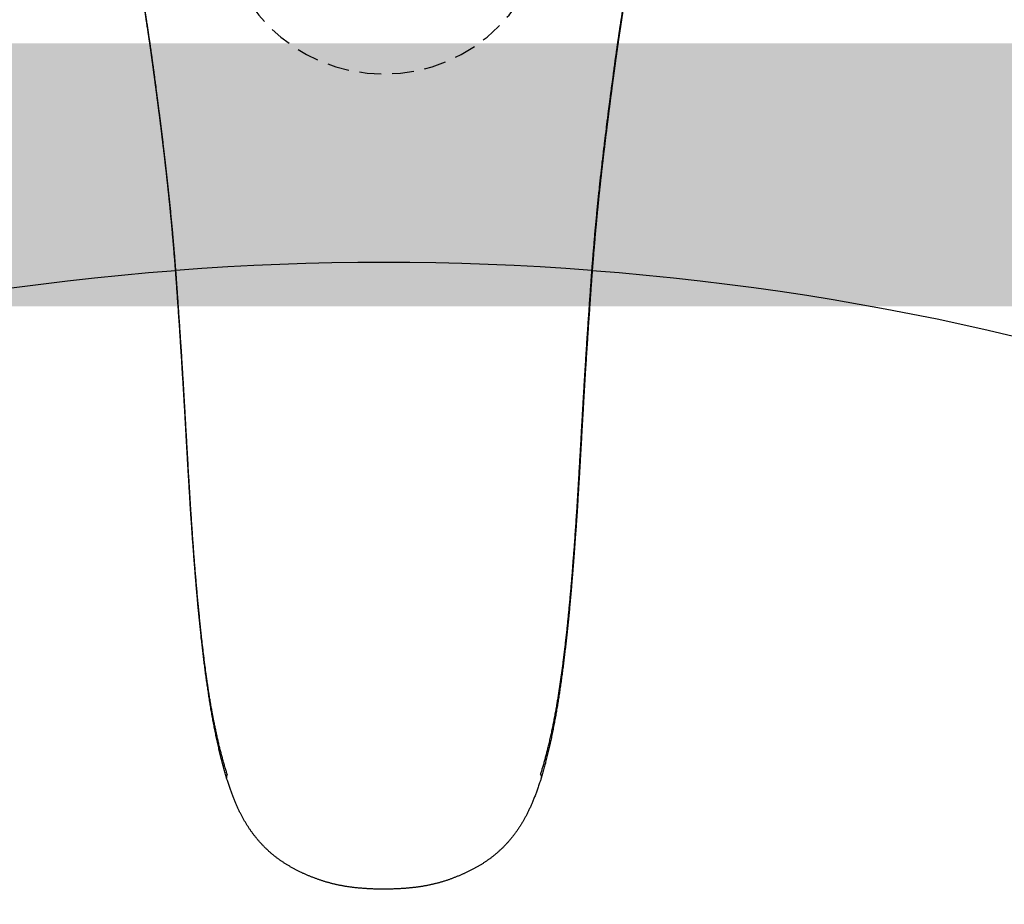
# Model space of a CAD drawing. Header units: millimetres. Extents: x 7483 to 13091, y 8111 to 13871.
# Tile 645 of 656: x 11678 to 11689, y 9677 to 9687. Entities that reach past the tile are written whole.
import ezdxf

# ---------------------------------------------------------------- set-up
doc = ezdxf.new("R2010")
doc.units = ezdxf.units.MM
for name, pattern in [('DASHED', [19.05, 12.7, -6.35]), ('DGN_STYLE_2', [30.2, 18.12, -12.08]), ('HIDDEN', [0.375, 0.25, -0.125])]:
    doc.linetypes.add(name, pattern=pattern)
doc.layers.add('LUSTRO BEZ', color=7, linetype='Continuous', lineweight=5, true_color=0x32a3ff)
doc.layers.add('Wyposazenie Wew - Urzadzenia Sanitarne', color=6, linetype='Continuous')

# ---------------------------------------------------------------- blocks, each defined once
blk = doc.blocks.new('ORAS_ELECTRA')
for p, q in [((-2.368, -4.189), (-2.367, -4.175)), ((2.368, -4.189), (2.367, -4.175)), ((-1.795, -9.882), (-1.795, -9.882)), ((-1.795, -9.882), (-1.795, -9.883)), ((1.795, -9.882), (1.795, -9.883))]:
    blk.add_line(p, q)
at = {"color": 9, "linetype": 'HIDDEN', "true_color": 0xb8b8b8}
blk.add_circle((0, 0), 1.85, dxfattribs=at)
for points, knots in [([(-2.733, -1.026), (-2.733, -1.026), (-2.733, -1.03), (-2.733, -1.037), (-2.732, -1.047), (-2.732, -1.058), (-2.731, -1.069), (-2.73, -1.08), (-2.729, -1.09), (-2.728, -1.099), (-2.727, -1.108), (-2.726, -1.117), (-2.725, -1.127), (-2.724, -1.135), (-2.723, -1.144), (-2.722, -1.153), (-2.721, -1.162), (-2.72, -1.17), (-2.718, -1.179), (-2.717, -1.187), (-2.716, -1.196), (-2.715, -1.204), (-2.714, -1.212), (-2.712, -1.221), (-2.711, -1.229), (-2.71, -1.237), (-2.709, -1.246), (-2.707, -1.254), (-2.706, -1.263), (-2.705, -1.271), (-2.704, -1.28), (-2.702, -1.288), (-2.701, -1.297), (-2.7, -1.306), (-2.698, -1.315), (-2.697, -1.324), (-2.695, -1.333), (-2.694, -1.342), (-2.693, -1.351), (-2.691, -1.36), (-2.69, -1.37), (-2.688, -1.379), (-2.687, -1.388), (-2.686, -1.398), (-2.684, -1.408), (-2.683, -1.417), (-2.681, -1.427), (-2.68, -1.437), (-2.678, -1.447), (-2.677, -1.457), (-2.675, -1.467), (-2.674, -1.477), (-2.672, -1.488), (-2.671, -1.498), (-2.669, -1.509), (-2.668, -1.519), (-2.666, -1.53), (-2.665, -1.541), (-2.663, -1.551), (-2.662, -1.562), (-2.66, -1.573), (-2.659, -1.584), (-2.657, -1.595), (-2.655, -1.606), (-2.654, -1.618), (-2.652, -1.629), (-2.651, -1.641), (-2.649, -1.652), (-2.647, -1.664), (-2.646, -1.676), (-2.644, -1.688), (-2.643, -1.7), (-2.641, -1.712), (-2.639, -1.724), (-2.638, -1.736), (-2.636, -1.748), (-2.634, -1.761), (-2.632, -1.773), (-2.631, -1.786), (-2.629, -1.799), (-2.627, -1.811), (-2.626, -1.824), (-2.624, -1.837), (-2.622, -1.85), (-2.62, -1.863), (-2.619, -1.877), (-2.617, -1.89), (-2.615, -1.903), (-2.613, -1.917), (-2.611, -1.93), (-2.61, -1.944), (-2.608, -1.957), (-2.606, -1.971), (-2.604, -1.985), (-2.602, -1.999), (-2.601, -2.013), (-2.599, -2.027), (-2.597, -2.041), (-2.595, -2.055), (-2.593, -2.07), (-2.591, -2.084), (-2.589, -2.099), (-2.587, -2.113), (-2.585, -2.128), (-2.583, -2.143), (-2.582, -2.158), (-2.58, -2.172), (-2.578, -2.187), (-2.576, -2.203), (-2.574, -2.218), (-2.572, -2.233), (-2.57, -2.248), (-2.568, -2.263), (-2.566, -2.279), (-2.564, -2.294), (-2.562, -2.31), (-2.56, -2.326), (-2.558, -2.341), (-2.556, -2.357), (-2.554, -2.373), (-2.552, -2.389), (-2.55, -2.405), (-2.548, -2.421), (-2.546, -2.438), (-2.544, -2.454), (-2.542, -2.471), (-2.54, -2.487), (-2.538, -2.504), (-2.535, -2.52), (-2.533, -2.537), (-2.531, -2.554), (-2.529, -2.57), (-2.527, -2.587), (-2.525, -2.604), (-2.523, -2.621), (-2.521, -2.639), (-2.519, -2.656), (-2.517, -2.673), (-2.515, -2.69), (-2.513, -2.708), (-2.511, -2.725), (-2.508, -2.743), (-2.506, -2.761), (-2.504, -2.778), (-2.502, -2.796), (-2.5, -2.814), (-2.498, -2.832), (-2.496, -2.85), (-2.494, -2.868), (-2.492, -2.887), (-2.49, -2.905), (-2.488, -2.923), (-2.485, -2.942), (-2.483, -2.96), (-2.481, -2.979), (-2.479, -2.998), (-2.477, -3.016), (-2.475, -3.035), (-2.473, -3.054), (-2.471, -3.073), (-2.469, -3.092), (-2.467, -3.112), (-2.465, -3.131), (-2.463, -3.15), (-2.46, -3.17), (-2.458, -3.189), (-2.456, -3.209), (-2.454, -3.228), (-2.452, -3.248), (-2.45, -3.268), (-2.448, -3.288), (-2.446, -3.308), (-2.444, -3.328), (-2.442, -3.348), (-2.44, -3.369), (-2.438, -3.389), (-2.436, -3.409), (-2.434, -3.43), (-2.432, -3.451), (-2.43, -3.471), (-2.428, -3.492), (-2.426, -3.513), (-2.424, -3.534), (-2.422, -3.555), (-2.42, -3.576), (-2.418, -3.597), (-2.416, -3.619), (-2.414, -3.64), (-2.412, -3.662), (-2.41, -3.684), (-2.408, -3.705), (-2.406, -3.727), (-2.405, -3.749), (-2.403, -3.771), (-2.401, -3.793), (-2.399, -3.815), (-2.397, -3.838), (-2.395, -3.86), (-2.393, -3.883), (-2.391, -3.905), (-2.39, -3.928), (-2.388, -3.951), (-2.386, -3.973), (-2.384, -3.996), (-2.382, -4.02), (-2.38, -4.043), (-2.379, -4.066), (-2.377, -4.089), (-2.375, -4.111), (-2.374, -4.133), (-2.372, -4.152), (-2.371, -4.171), (-2.37, -4.183), (-2.369, -4.189), (-2.369, -4.189)], [0, 0, 0, 0, 0.000897, 0.014392, 0.028259, 0.042658, 0.057335, 0.071796, 0.084135, 0.095797, 0.106851, 0.118564, 0.128903, 0.139852, 0.150279, 0.16025, 0.169835, 0.179089, 0.188056, 0.196771, 0.205262, 0.213555, 0.22166, 0.22964, 0.237452, 0.24511, 0.252628, 0.260016, 0.267284, 0.274441, 0.281494, 0.28845, 0.295315, 0.302095, 0.308794, 0.315416, 0.32203, 0.328524, 0.334936, 0.341269, 0.347528, 0.353717, 0.35984, 0.365899, 0.371898, 0.377839, 0.383725, 0.389558, 0.39534, 0.401075, 0.406762, 0.412405, 0.418004, 0.423618, 0.429062, 0.434454, 0.439796, 0.445092, 0.450342, 0.455549, 0.460714, 0.465839, 0.470925, 0.475973, 0.480986, 0.485964, 0.490908, 0.49582, 0.500701, 0.505551, 0.510372, 0.515165, 0.519931, 0.524654, 0.529349, 0.534008, 0.538633, 0.543224, 0.547784, 0.552312, 0.556812, 0.561283, 0.565726, 0.570144, 0.574534, 0.578879, 0.58319, 0.587475, 0.591733, 0.595965, 0.60017, 0.60435, 0.608503, 0.612631, 0.616733, 0.620811, 0.624863, 0.628816, 0.632873, 0.6369, 0.640897, 0.644865, 0.648806, 0.652719, 0.656607, 0.660469, 0.664307, 0.668122, 0.671913, 0.675683, 0.679431, 0.683158, 0.686865, 0.690552, 0.694221, 0.697871, 0.701504, 0.70512, 0.708719, 0.712302, 0.715869, 0.719422, 0.72296, 0.726484, 0.730023, 0.733512, 0.736982, 0.740435, 0.743872, 0.747294, 0.7507, 0.754091, 0.75746, 0.760819, 0.764168, 0.767504, 0.770826, 0.774132, 0.777422, 0.780694, 0.783961, 0.787221, 0.790468, 0.793703, 0.796926, 0.800138, 0.803338, 0.806527, 0.809706, 0.812875, 0.816033, 0.819181, 0.82232, 0.82545, 0.828571, 0.831684, 0.83479, 0.837892, 0.840985, 0.84407, 0.847147, 0.850216, 0.853277, 0.856332, 0.859379, 0.862419, 0.865453, 0.868481, 0.871504, 0.87452, 0.877531, 0.880538, 0.883539, 0.886536, 0.889529, 0.892518, 0.895503, 0.898484, 0.901463, 0.904439, 0.907412, 0.910382, 0.913351, 0.916318, 0.919283, 0.922247, 0.92521, 0.928172, 0.931133, 0.934095, 0.937043, 0.939995, 0.942952, 0.945913, 0.948876, 0.95184, 0.954801, 0.957758, 0.960716, 0.963662, 0.966616, 0.969577, 0.972545, 0.975521, 0.978504, 0.981496, 0.984497, 0.98746, 0.990212, 0.992827, 0.995596, 0.997715, 0.99984, 1, 1, 1, 1]), ([(-2.367, -4.175), (-2.368, -4.162), (-2.37, -4.135), (-2.373, -4.094), (-2.376, -4.055), (-2.379, -4.015), (-2.383, -3.976), (-2.386, -3.936), (-2.389, -3.897), (-2.392, -3.859), (-2.395, -3.82), (-2.399, -3.782), (-2.402, -3.744), (-2.405, -3.707), (-2.408, -3.669), (-2.412, -3.632), (-2.415, -3.595), (-2.419, -3.558), (-2.422, -3.521), (-2.426, -3.483), (-2.429, -3.447), (-2.433, -3.409), (-2.437, -3.372), (-2.44, -3.334), (-2.444, -3.296), (-2.448, -3.259), (-2.452, -3.222), (-2.456, -3.185), (-2.46, -3.149), (-2.463, -3.113), (-2.467, -3.078), (-2.471, -3.042), (-2.475, -3.007), (-2.479, -2.973), (-2.483, -2.938), (-2.487, -2.905), (-2.49, -2.871), (-2.494, -2.838), (-2.498, -2.806), (-2.502, -2.774), (-2.505, -2.742), (-2.509, -2.711), (-2.513, -2.68), (-2.517, -2.649), (-2.52, -2.619), (-2.524, -2.589), (-2.528, -2.558), (-2.532, -2.527), (-2.536, -2.494), (-2.54, -2.462), (-2.543, -2.431), (-2.547, -2.4), (-2.551, -2.37), (-2.555, -2.34), (-2.559, -2.311), (-2.562, -2.282), (-2.566, -2.254), (-2.57, -2.226), (-2.573, -2.198), (-2.577, -2.171), (-2.58, -2.144), (-2.584, -2.117), (-2.587, -2.091), (-2.59, -2.066), (-2.594, -2.041), (-2.597, -2.016), (-2.6, -1.992), (-2.603, -1.968), (-2.607, -1.943), (-2.61, -1.917), (-2.614, -1.889), (-2.618, -1.862), (-2.621, -1.837), (-2.624, -1.813), (-2.627, -1.79), (-2.63, -1.769), (-2.633, -1.747), (-2.636, -1.726), (-2.639, -1.704), (-2.642, -1.681), (-2.645, -1.657), (-2.649, -1.633), (-2.652, -1.611), (-2.655, -1.588), (-2.658, -1.567), (-2.661, -1.546), (-2.664, -1.525), (-2.667, -1.506), (-2.669, -1.487), (-2.672, -1.47), (-2.674, -1.454), (-2.676, -1.439), (-2.679, -1.424), (-2.681, -1.409), (-2.683, -1.395), (-2.685, -1.381), (-2.687, -1.368), (-2.689, -1.352), (-2.692, -1.335), (-2.695, -1.317), (-2.697, -1.299), (-2.7, -1.283), (-2.703, -1.266), (-2.705, -1.251), (-2.707, -1.236), (-2.709, -1.221), (-2.712, -1.208), (-2.714, -1.194), (-2.716, -1.182), (-2.717, -1.17), (-2.719, -1.158), (-2.721, -1.147), (-2.722, -1.136), (-2.724, -1.125), (-2.725, -1.115), (-2.726, -1.105), (-2.727, -1.096), (-2.728, -1.087), (-2.729, -1.079), (-2.73, -1.07), (-2.731, -1.062), (-2.732, -1.054), (-2.732, -1.045), (-2.733, -1.036), (-2.733, -1.029), (-2.733, -1.026)], [0, 0, 0, 0, 0.005042, 0.010085, 0.015128, 0.020171, 0.025213, 0.030256, 0.035299, 0.040342, 0.045385, 0.050427, 0.055469, 0.060512, 0.065555, 0.070598, 0.075641, 0.080861, 0.086082, 0.091303, 0.096524, 0.101745, 0.107324, 0.112903, 0.118483, 0.124063, 0.129642, 0.135243, 0.140845, 0.146447, 0.152049, 0.15765, 0.163343, 0.169037, 0.174731, 0.180424, 0.186117, 0.19181, 0.197503, 0.203197, 0.20889, 0.214583, 0.220354, 0.226126, 0.231897, 0.237669, 0.24344, 0.250034, 0.256627, 0.263221, 0.269814, 0.276407, 0.283, 0.289593, 0.296186, 0.302832, 0.309478, 0.316124, 0.322769, 0.32959, 0.336411, 0.343232, 0.350054, 0.356874, 0.363694, 0.370515, 0.377336, 0.384156, 0.390977, 0.399572, 0.408167, 0.416763, 0.425358, 0.432951, 0.440545, 0.448138, 0.455736, 0.463333, 0.470931, 0.480459, 0.489988, 0.499517, 0.509046, 0.518575, 0.528119, 0.537663, 0.547208, 0.556752, 0.566296, 0.57459, 0.582884, 0.591178, 0.599474, 0.60777, 0.616066, 0.624348, 0.63263, 0.640912, 0.653338, 0.665764, 0.678196, 0.690629, 0.703064, 0.715499, 0.727922, 0.740344, 0.752769, 0.765193, 0.777621, 0.79005, 0.802479, 0.814908, 0.827734, 0.84056, 0.853387, 0.866213, 0.879042, 0.891871, 0.904701, 0.917531, 0.931434, 0.945337, 0.95924, 0.980096, 1, 1, 1, 1]), ([(2.367, -4.175), (2.368, -4.161), (2.37, -4.134), (2.373, -4.093), (2.377, -4.052), (2.38, -4.011), (2.383, -3.971), (2.386, -3.931), (2.389, -3.891), (2.393, -3.851), (2.396, -3.811), (2.399, -3.772), (2.403, -3.733), (2.406, -3.694), (2.41, -3.655), (2.413, -3.617), (2.417, -3.579), (2.42, -3.541), (2.424, -3.504), (2.427, -3.467), (2.431, -3.43), (2.434, -3.393), (2.438, -3.357), (2.442, -3.322), (2.445, -3.286), (2.449, -3.251), (2.452, -3.216), (2.456, -3.181), (2.46, -3.146), (2.464, -3.111), (2.467, -3.077), (2.471, -3.042), (2.475, -3.007), (2.479, -2.973), (2.483, -2.938), (2.487, -2.905), (2.49, -2.871), (2.494, -2.838), (2.498, -2.806), (2.502, -2.774), (2.505, -2.742), (2.509, -2.711), (2.513, -2.68), (2.517, -2.649), (2.52, -2.619), (2.524, -2.589), (2.528, -2.559), (2.531, -2.528), (2.535, -2.497), (2.539, -2.466), (2.543, -2.436), (2.547, -2.406), (2.55, -2.377), (2.554, -2.349), (2.558, -2.32), (2.561, -2.293), (2.565, -2.264), (2.569, -2.234), (2.573, -2.204), (2.576, -2.174), (2.58, -2.144), (2.584, -2.116), (2.588, -2.088), (2.591, -2.06), (2.595, -2.033), (2.598, -2.007), (2.602, -1.981), (2.605, -1.956), (2.608, -1.931), (2.612, -1.906), (2.615, -1.882), (2.618, -1.859), (2.621, -1.835), (2.624, -1.813), (2.627, -1.79), (2.63, -1.769), (2.633, -1.747), (2.636, -1.726), (2.639, -1.704), (2.642, -1.681), (2.645, -1.657), (2.649, -1.633), (2.652, -1.611), (2.655, -1.588), (2.658, -1.567), (2.661, -1.546), (2.664, -1.525), (2.667, -1.506), (2.669, -1.487), (2.672, -1.47), (2.674, -1.454), (2.676, -1.439), (2.679, -1.424), (2.681, -1.409), (2.683, -1.395), (2.685, -1.381), (2.687, -1.368), (2.689, -1.352), (2.692, -1.335), (2.695, -1.317), (2.697, -1.299), (2.7, -1.283), (2.703, -1.266), (2.705, -1.251), (2.707, -1.236), (2.709, -1.221), (2.712, -1.208), (2.714, -1.194), (2.716, -1.182), (2.717, -1.17), (2.719, -1.158), (2.721, -1.147), (2.722, -1.136), (2.724, -1.125), (2.725, -1.115), (2.726, -1.105), (2.727, -1.096), (2.728, -1.087), (2.729, -1.079), (2.73, -1.07), (2.731, -1.062), (2.732, -1.054), (2.732, -1.045), (2.733, -1.036), (2.733, -1.029), (2.733, -1.026)], [0, 0, 0, 0, 0.005164, 0.010329, 0.015494, 0.020658, 0.025822, 0.031005, 0.036188, 0.041372, 0.046555, 0.051738, 0.056984, 0.06223, 0.067476, 0.072723, 0.077968, 0.083214, 0.08846, 0.093707, 0.098953, 0.104199, 0.109444, 0.11469, 0.119937, 0.125183, 0.130428, 0.135872, 0.141317, 0.146762, 0.152206, 0.15765, 0.163343, 0.169037, 0.174731, 0.180424, 0.186117, 0.19181, 0.197503, 0.203197, 0.20889, 0.214583, 0.220354, 0.226126, 0.231897, 0.237669, 0.24344, 0.24976, 0.25608, 0.2624, 0.26872, 0.275039, 0.281377, 0.287715, 0.294054, 0.300392, 0.30673, 0.314114, 0.321498, 0.328883, 0.336267, 0.343651, 0.351036, 0.35842, 0.365804, 0.373187, 0.380571, 0.387955, 0.395339, 0.402843, 0.410348, 0.417853, 0.425358, 0.432951, 0.440545, 0.448138, 0.455736, 0.463333, 0.470931, 0.480459, 0.489988, 0.499517, 0.509046, 0.518575, 0.528119, 0.537663, 0.547208, 0.556752, 0.566296, 0.57459, 0.582884, 0.591178, 0.599474, 0.60777, 0.616066, 0.624348, 0.63263, 0.640912, 0.653338, 0.665764, 0.678196, 0.690629, 0.703064, 0.715499, 0.727921, 0.740344, 0.752769, 0.765193, 0.777621, 0.79005, 0.802479, 0.814908, 0.827734, 0.84056, 0.853387, 0.866213, 0.879042, 0.891871, 0.904701, 0.917531, 0.931434, 0.945337, 0.95924, 0.980096, 1, 1, 1, 1]), ([(2.369, -4.189), (2.37, -4.184), (2.371, -4.173), (2.372, -4.157), (2.373, -4.139), (2.375, -4.119), (2.376, -4.098), (2.378, -4.075), (2.38, -4.052), (2.381, -4.029), (2.383, -4.005), (2.385, -3.982), (2.387, -3.959), (2.389, -3.936), (2.391, -3.913), (2.393, -3.891), (2.394, -3.868), (2.396, -3.846), (2.398, -3.823), (2.4, -3.801), (2.402, -3.779), (2.404, -3.757), (2.406, -3.735), (2.408, -3.713), (2.41, -3.691), (2.412, -3.67), (2.413, -3.648), (2.415, -3.627), (2.417, -3.605), (2.419, -3.584), (2.421, -3.563), (2.423, -3.542), (2.425, -3.521), (2.427, -3.5), (2.429, -3.479), (2.431, -3.459), (2.433, -3.438), (2.435, -3.418), (2.437, -3.397), (2.439, -3.377), (2.441, -3.357), (2.443, -3.336), (2.445, -3.316), (2.447, -3.296), (2.449, -3.277), (2.451, -3.257), (2.453, -3.237), (2.455, -3.217), (2.458, -3.198), (2.46, -3.178), (2.462, -3.159), (2.464, -3.14), (2.466, -3.12), (2.468, -3.101), (2.47, -3.082), (2.472, -3.063), (2.474, -3.044), (2.476, -3.025), (2.478, -3.007), (2.48, -2.988), (2.482, -2.969), (2.484, -2.951), (2.487, -2.933), (2.489, -2.914), (2.491, -2.896), (2.493, -2.878), (2.495, -2.86), (2.497, -2.842), (2.499, -2.824), (2.501, -2.806), (2.503, -2.788), (2.505, -2.77), (2.507, -2.753), (2.509, -2.735), (2.511, -2.718), (2.514, -2.7), (2.516, -2.683), (2.518, -2.666), (2.52, -2.649), (2.522, -2.632), (2.524, -2.615), (2.526, -2.598), (2.528, -2.581), (2.53, -2.564), (2.532, -2.547), (2.534, -2.531), (2.536, -2.514), (2.538, -2.498), (2.54, -2.482), (2.542, -2.465), (2.544, -2.449), (2.546, -2.433), (2.548, -2.417), (2.55, -2.401), (2.552, -2.385), (2.554, -2.369), (2.556, -2.353), (2.558, -2.338), (2.56, -2.322), (2.562, -2.307), (2.564, -2.291), (2.566, -2.276), (2.568, -2.261), (2.57, -2.245), (2.572, -2.23), (2.574, -2.215), (2.576, -2.2), (2.578, -2.186), (2.58, -2.171), (2.582, -2.156), (2.584, -2.141), (2.586, -2.127), (2.587, -2.112), (2.589, -2.098), (2.591, -2.083), (2.593, -2.069), (2.595, -2.055), (2.597, -2.041), (2.599, -2.026), (2.601, -2.013), (2.602, -1.999), (2.604, -1.985), (2.606, -1.971), (2.608, -1.958), (2.61, -1.944), (2.611, -1.931), (2.613, -1.918), (2.615, -1.904), (2.617, -1.891), (2.618, -1.878), (2.62, -1.865), (2.622, -1.852), (2.624, -1.839), (2.625, -1.826), (2.627, -1.814), (2.629, -1.801), (2.63, -1.789), (2.632, -1.776), (2.634, -1.764), (2.635, -1.752), (2.637, -1.739), (2.639, -1.727), (2.64, -1.715), (2.642, -1.703), (2.644, -1.692), (2.645, -1.68), (2.647, -1.668), (2.648, -1.657), (2.65, -1.645), (2.652, -1.634), (2.653, -1.622), (2.655, -1.611), (2.656, -1.6), (2.658, -1.589), (2.659, -1.578), (2.661, -1.567), (2.662, -1.557), (2.664, -1.546), (2.665, -1.536), (2.667, -1.525), (2.668, -1.515), (2.67, -1.504), (2.671, -1.494), (2.673, -1.484), (2.674, -1.474), (2.676, -1.464), (2.677, -1.454), (2.679, -1.444), (2.68, -1.434), (2.682, -1.425), (2.683, -1.415), (2.684, -1.406), (2.686, -1.396), (2.687, -1.387), (2.689, -1.378), (2.69, -1.368), (2.691, -1.359), (2.693, -1.35), (2.694, -1.341), (2.695, -1.332), (2.697, -1.324), (2.698, -1.315), (2.7, -1.306), (2.701, -1.297), (2.702, -1.289), (2.703, -1.281), (2.705, -1.272), (2.706, -1.264), (2.707, -1.256), (2.708, -1.247), (2.71, -1.239), (2.711, -1.231), (2.712, -1.223), (2.713, -1.215), (2.714, -1.207), (2.716, -1.199), (2.717, -1.191), (2.718, -1.183), (2.719, -1.175), (2.72, -1.167), (2.721, -1.159), (2.722, -1.151), (2.723, -1.143), (2.724, -1.134), (2.725, -1.126), (2.726, -1.117), (2.727, -1.108), (2.728, -1.099), (2.729, -1.09), (2.73, -1.08), (2.731, -1.07), (2.732, -1.059), (2.732, -1.048), (2.733, -1.037), (2.733, -1.03), (2.733, -1.026), (2.733, -1.026)], [0, 0, 0, 0, 0.002013, 0.004064, 0.006124, 0.008739, 0.011458, 0.014318, 0.017349, 0.020341, 0.023344, 0.026338, 0.029325, 0.032303, 0.035274, 0.038238, 0.041195, 0.044145, 0.047102, 0.050061, 0.053023, 0.055986, 0.058948, 0.061908, 0.064862, 0.06781, 0.070751, 0.0737, 0.076654, 0.079609, 0.082565, 0.085523, 0.088481, 0.091442, 0.094405, 0.09737, 0.100337, 0.103307, 0.106281, 0.109257, 0.112238, 0.115222, 0.11821, 0.121202, 0.1242, 0.127202, 0.130209, 0.133222, 0.13624, 0.139265, 0.142296, 0.145333, 0.148377, 0.151428, 0.154487, 0.157553, 0.160627, 0.16371, 0.166801, 0.1699, 0.173009, 0.17612, 0.17924, 0.182368, 0.185506, 0.188653, 0.19181, 0.194977, 0.198155, 0.201343, 0.204543, 0.207753, 0.210975, 0.214209, 0.217456, 0.220715, 0.223986, 0.227263, 0.230551, 0.233856, 0.237175, 0.240507, 0.243851, 0.247205, 0.250567, 0.253941, 0.257333, 0.26074, 0.264163, 0.267601, 0.271056, 0.274528, 0.278022, 0.281533, 0.285058, 0.288597, 0.292151, 0.29572, 0.299304, 0.302905, 0.306523, 0.310158, 0.313811, 0.317482, 0.321172, 0.324882, 0.328613, 0.332364, 0.336136, 0.339931, 0.343749, 0.34759, 0.351456, 0.355347, 0.359264, 0.363208, 0.367179, 0.371179, 0.375209, 0.379269, 0.383227, 0.387284, 0.391364, 0.39547, 0.3996, 0.403756, 0.407937, 0.412143, 0.416375, 0.420632, 0.424916, 0.429225, 0.433559, 0.437953, 0.442359, 0.446791, 0.451251, 0.455738, 0.460254, 0.464801, 0.469379, 0.473989, 0.478633, 0.483312, 0.488022, 0.492775, 0.497554, 0.50236, 0.507196, 0.512061, 0.516957, 0.521884, 0.526845, 0.531839, 0.536868, 0.541934, 0.547037, 0.552179, 0.557362, 0.562587, 0.567856, 0.57317, 0.578531, 0.583942, 0.589408, 0.594979, 0.600591, 0.606246, 0.611946, 0.617692, 0.623487, 0.629332, 0.63523, 0.641182, 0.647192, 0.653261, 0.659393, 0.665591, 0.671859, 0.678198, 0.684615, 0.691113, 0.697728, 0.704351, 0.711049, 0.717826, 0.724686, 0.731635, 0.738677, 0.745819, 0.753069, 0.760433, 0.76792, 0.77554, 0.783304, 0.791226, 0.7993, 0.807517, 0.815916, 0.824516, 0.83334, 0.842415, 0.851774, 0.861455, 0.871507, 0.881988, 0.89297, 0.90452, 0.916238, 0.928628, 0.941738, 0.955575, 0.970002, 0.984693, 0.999125, 1, 1, 1, 1]), ([(-2.369, -4.189), (-2.369, -4.196), (-2.368, -4.213), (-2.366, -4.24), (-2.364, -4.271), (-2.361, -4.301), (-2.359, -4.332), (-2.357, -4.364), (-2.355, -4.395), (-2.353, -4.427), (-2.35, -4.459), (-2.348, -4.491), (-2.346, -4.523), (-2.344, -4.555), (-2.341, -4.588), (-2.339, -4.621), (-2.337, -4.654), (-2.335, -4.687), (-2.332, -4.721), (-2.33, -4.754), (-2.328, -4.788), (-2.326, -4.823), (-2.323, -4.857), (-2.321, -4.892), (-2.319, -4.927), (-2.317, -4.962), (-2.314, -4.998), (-2.312, -5.034), (-2.309, -5.07), (-2.307, -5.107), (-2.305, -5.143), (-2.303, -5.178), (-2.3, -5.213), (-2.298, -5.247), (-2.296, -5.281), (-2.294, -5.314), (-2.292, -5.346), (-2.29, -5.378), (-2.288, -5.41), (-2.286, -5.442), (-2.284, -5.475), (-2.282, -5.507), (-2.28, -5.54), (-2.279, -5.573), (-2.277, -5.606), (-2.275, -5.641), (-2.273, -5.677), (-2.27, -5.714), (-2.268, -5.752), (-2.266, -5.791), (-2.264, -5.832), (-2.261, -5.873), (-2.259, -5.916), (-2.256, -5.96), (-2.254, -6.006), (-2.251, -6.053), (-2.248, -6.102), (-2.245, -6.153), (-2.242, -6.207), (-2.239, -6.263), (-2.236, -6.323), (-2.232, -6.388), (-2.228, -6.459), (-2.223, -6.539), (-2.217, -6.631), (-2.211, -6.725), (-2.206, -6.814), (-2.201, -6.892), (-2.196, -6.961), (-2.192, -7.025), (-2.187, -7.085), (-2.183, -7.142), (-2.179, -7.197), (-2.175, -7.252), (-2.171, -7.306), (-2.168, -7.358), (-2.164, -7.407), (-2.16, -7.455), (-2.156, -7.502), (-2.152, -7.548), (-2.149, -7.594), (-2.145, -7.638), (-2.141, -7.681), (-2.138, -7.724), (-2.134, -7.766), (-2.13, -7.807), (-2.127, -7.847), (-2.123, -7.887), (-2.119, -7.926), (-2.116, -7.965), (-2.112, -8.003), (-2.108, -8.041), (-2.105, -8.078), (-2.101, -8.114), (-2.097, -8.151), (-2.093, -8.187), (-2.09, -8.223), (-2.086, -8.258), (-2.082, -8.293), (-2.078, -8.328), (-2.074, -8.363), (-2.07, -8.397), (-2.066, -8.431), (-2.062, -8.465), (-2.058, -8.499), (-2.054, -8.532), (-2.05, -8.566), (-2.046, -8.6), (-2.041, -8.633), (-2.037, -8.667), (-2.032, -8.7), (-2.028, -8.734), (-2.023, -8.767), (-2.019, -8.8), (-2.014, -8.833), (-2.009, -8.865), (-2.004, -8.898), (-1.999, -8.93), (-1.994, -8.963), (-1.989, -8.995), (-1.984, -9.027), (-1.979, -9.059), (-1.974, -9.09), (-1.968, -9.122), (-1.963, -9.154), (-1.957, -9.186), (-1.951, -9.218), (-1.945, -9.25), (-1.939, -9.281), (-1.933, -9.313), (-1.927, -9.345), (-1.92, -9.377), (-1.914, -9.408), (-1.907, -9.44), (-1.9, -9.471), (-1.894, -9.503), (-1.886, -9.534), (-1.879, -9.565), (-1.872, -9.596), (-1.864, -9.627), (-1.857, -9.657), (-1.849, -9.687), (-1.842, -9.717), (-1.834, -9.746), (-1.826, -9.775), (-1.818, -9.804), (-1.81, -9.832), (-1.802, -9.858), (-1.797, -9.874), (-1.795, -9.881)], [0, 0, 0, 0, 0.003717, 0.009313, 0.014928, 0.020555, 0.026233, 0.03193, 0.037647, 0.043385, 0.049146, 0.054929, 0.060735, 0.066566, 0.072421, 0.078302, 0.08421, 0.090145, 0.096108, 0.102101, 0.108124, 0.114179, 0.120284, 0.12643, 0.132619, 0.138851, 0.145129, 0.151456, 0.157822, 0.164262, 0.170565, 0.17674, 0.182798, 0.188746, 0.194593, 0.200378, 0.205891, 0.21142, 0.216964, 0.222524, 0.228101, 0.233694, 0.239304, 0.244935, 0.25068, 0.256699, 0.262858, 0.269171, 0.275654, 0.282327, 0.289211, 0.29633, 0.303656, 0.31119, 0.318955, 0.326981, 0.335304, 0.343968, 0.353032, 0.362574, 0.372698, 0.383557, 0.395482, 0.409046, 0.424384, 0.442107, 0.456898, 0.469886, 0.481632, 0.49246, 0.502582, 0.51214, 0.521235, 0.530868, 0.540056, 0.548857, 0.557329, 0.565515, 0.573524, 0.581406, 0.589126, 0.596695, 0.604126, 0.611427, 0.618606, 0.625673, 0.632633, 0.639493, 0.646258, 0.652934, 0.659525, 0.665978, 0.67238, 0.678735, 0.685044, 0.691309, 0.697531, 0.703712, 0.709852, 0.715953, 0.722016, 0.728043, 0.734034, 0.739991, 0.745914, 0.751731, 0.757726, 0.763707, 0.769675, 0.775628, 0.781568, 0.787493, 0.793405, 0.799302, 0.805186, 0.811056, 0.816912, 0.822755, 0.828583, 0.834399, 0.840201, 0.845993, 0.851773, 0.857574, 0.863393, 0.869228, 0.875078, 0.880939, 0.88681, 0.892689, 0.898573, 0.904459, 0.910345, 0.916229, 0.922108, 0.927981, 0.933845, 0.93973, 0.945574, 0.951371, 0.95712, 0.962821, 0.968473, 0.974077, 0.979632, 0.985144, 0.990541, 0.995855, 1, 1, 1, 1]), ([(-1.788, -9.841), (-1.792, -9.827), (-1.801, -9.8), (-1.814, -9.757), (-1.827, -9.713), (-1.839, -9.668), (-1.851, -9.623), (-1.863, -9.578), (-1.876, -9.528), (-1.888, -9.475), (-1.902, -9.417), (-1.914, -9.359), (-1.927, -9.301), (-1.938, -9.242), (-1.95, -9.182), (-1.961, -9.122), (-1.971, -9.065), (-1.98, -9.011), (-1.989, -8.96), (-1.997, -8.908), (-2.005, -8.857), (-2.013, -8.805), (-2.02, -8.753), (-2.028, -8.7), (-2.035, -8.648), (-2.042, -8.595), (-2.049, -8.54), (-2.056, -8.482), (-2.063, -8.422), (-2.07, -8.362), (-2.077, -8.302), (-2.084, -8.241), (-2.091, -8.18), (-2.097, -8.12), (-2.103, -8.058), (-2.109, -7.997), (-2.116, -7.933), (-2.122, -7.866), (-2.128, -7.795), (-2.135, -7.725), (-2.141, -7.654), (-2.147, -7.583), (-2.153, -7.51), (-2.158, -7.437), (-2.164, -7.363), (-2.17, -7.29), (-2.176, -7.209), (-2.182, -7.121), (-2.189, -7.026), (-2.195, -6.93), (-2.202, -6.825), (-2.21, -6.708), (-2.217, -6.581), (-2.225, -6.461), (-2.231, -6.35), (-2.237, -6.246), (-2.243, -6.151), (-2.248, -6.064), (-2.252, -5.986), (-2.256, -5.909), (-2.26, -5.837), (-2.264, -5.771), (-2.267, -5.712), (-2.271, -5.652), (-2.274, -5.593), (-2.278, -5.533), (-2.281, -5.474), (-2.285, -5.415), (-2.288, -5.356), (-2.292, -5.297), (-2.296, -5.239), (-2.299, -5.181), (-2.303, -5.124), (-2.306, -5.068), (-2.31, -5.011), (-2.314, -4.95), (-2.318, -4.884), (-2.323, -4.814), (-2.328, -4.744), (-2.332, -4.677), (-2.337, -4.611), (-2.341, -4.548), (-2.345, -4.486), (-2.35, -4.423), (-2.354, -4.361), (-2.359, -4.298), (-2.363, -4.236), (-2.366, -4.195), (-2.367, -4.175)], [0, 0, 0, 0, 0.008254, 0.016507, 0.025317, 0.034126, 0.042936, 0.051746, 0.060556, 0.071566, 0.082578, 0.093589, 0.1046, 0.115711, 0.126823, 0.137935, 0.149046, 0.158432, 0.167818, 0.177204, 0.186591, 0.195976, 0.205383, 0.21479, 0.224198, 0.233605, 0.243012, 0.253602, 0.264194, 0.274785, 0.285377, 0.295967, 0.306582, 0.317197, 0.327813, 0.338428, 0.349043, 0.361157, 0.373272, 0.385388, 0.397503, 0.409617, 0.422179, 0.434741, 0.447303, 0.459865, 0.472427, 0.488628, 0.50483, 0.521032, 0.537233, 0.558838, 0.580443, 0.602048, 0.619714, 0.63738, 0.655045, 0.668297, 0.681548, 0.694797, 0.708046, 0.718249, 0.728453, 0.738657, 0.74886, 0.759063, 0.769284, 0.779506, 0.789728, 0.79995, 0.810172, 0.82009, 0.830008, 0.839927, 0.849846, 0.859764, 0.872181, 0.884598, 0.897015, 0.909432, 0.920744, 0.932056, 0.943368, 0.954679, 0.966009, 0.97734, 0.98867, 1, 1, 1, 1]), ([(1.788, -9.841), (1.792, -9.827), (1.801, -9.8), (1.814, -9.757), (1.827, -9.712), (1.84, -9.666), (1.852, -9.62), (1.864, -9.573), (1.876, -9.526), (1.887, -9.479), (1.898, -9.431), (1.909, -9.384), (1.919, -9.335), (1.929, -9.287), (1.939, -9.238), (1.949, -9.189), (1.958, -9.14), (1.967, -9.091), (1.975, -9.041), (1.984, -8.991), (1.992, -8.94), (2, -8.889), (2.008, -8.838), (2.015, -8.787), (2.023, -8.735), (2.03, -8.683), (2.037, -8.631), (2.044, -8.579), (2.051, -8.526), (2.057, -8.472), (2.064, -8.418), (2.07, -8.363), (2.077, -8.309), (2.083, -8.249), (2.09, -8.185), (2.097, -8.116), (2.104, -8.046), (2.111, -7.975), (2.119, -7.901), (2.126, -7.826), (2.132, -7.75), (2.139, -7.674), (2.145, -7.598), (2.152, -7.522), (2.158, -7.446), (2.164, -7.369), (2.17, -7.293), (2.176, -7.21), (2.182, -7.121), (2.189, -7.026), (2.195, -6.93), (2.202, -6.825), (2.21, -6.708), (2.217, -6.581), (2.224, -6.468), (2.23, -6.369), (2.235, -6.284), (2.24, -6.2), (2.245, -6.118), (2.249, -6.038), (2.253, -5.961), (2.258, -5.884), (2.262, -5.812), (2.266, -5.746), (2.269, -5.685), (2.273, -5.623), (2.276, -5.562), (2.28, -5.503), (2.283, -5.446), (2.286, -5.391), (2.29, -5.336), (2.293, -5.281), (2.296, -5.226), (2.3, -5.17), (2.304, -5.112), (2.307, -5.056), (2.311, -4.999), (2.315, -4.939), (2.319, -4.876), (2.323, -4.809), (2.328, -4.743), (2.332, -4.677), (2.337, -4.612), (2.341, -4.546), (2.346, -4.481), (2.35, -4.417), (2.354, -4.355), (2.359, -4.295), (2.363, -4.235), (2.366, -4.195), (2.367, -4.175)], [0, 0, 0, 0, 0.008254, 0.016507, 0.02553, 0.034553, 0.043576, 0.052599, 0.061622, 0.070733, 0.079845, 0.088957, 0.098069, 0.10718, 0.116312, 0.125444, 0.134576, 0.143708, 0.15284, 0.162117, 0.171395, 0.180673, 0.189951, 0.199229, 0.208526, 0.217824, 0.227123, 0.236421, 0.245719, 0.255331, 0.264944, 0.274557, 0.28417, 0.293783, 0.305821, 0.31786, 0.329899, 0.341938, 0.354976, 0.368015, 0.381054, 0.394094, 0.407132, 0.420191, 0.43325, 0.446309, 0.459368, 0.472427, 0.488628, 0.50483, 0.521031, 0.537233, 0.558838, 0.580443, 0.602048, 0.616437, 0.630826, 0.645215, 0.659604, 0.672724, 0.685844, 0.698965, 0.712084, 0.72259, 0.733096, 0.743602, 0.754107, 0.764612, 0.774114, 0.783617, 0.793119, 0.802622, 0.812124, 0.822104, 0.832085, 0.842066, 0.852047, 0.862028, 0.873762, 0.885496, 0.89723, 0.908963, 0.920715, 0.932467, 0.944219, 0.955971, 0.966978, 0.977985, 0.988993, 1, 1, 1, 1]), ([(1.795, -9.882), (1.797, -9.874), (1.803, -9.856), (1.811, -9.829), (1.818, -9.802), (1.826, -9.774), (1.834, -9.746), (1.841, -9.717), (1.849, -9.688), (1.856, -9.659), (1.864, -9.629), (1.871, -9.599), (1.878, -9.569), (1.885, -9.538), (1.892, -9.507), (1.899, -9.476), (1.906, -9.445), (1.913, -9.413), (1.919, -9.382), (1.926, -9.35), (1.932, -9.319), (1.938, -9.287), (1.944, -9.255), (1.95, -9.223), (1.956, -9.191), (1.962, -9.159), (1.967, -9.128), (1.973, -9.096), (1.978, -9.064), (1.983, -9.032), (1.988, -9), (1.994, -8.968), (1.998, -8.936), (2.003, -8.904), (2.008, -8.872), (2.013, -8.839), (2.018, -8.806), (2.022, -8.774), (2.027, -8.741), (2.031, -8.708), (2.036, -8.675), (2.04, -8.641), (2.045, -8.608), (2.049, -8.574), (2.053, -8.541), (2.057, -8.507), (2.061, -8.473), (2.065, -8.439), (2.069, -8.406), (2.073, -8.372), (2.077, -8.338), (2.081, -8.303), (2.085, -8.268), (2.088, -8.233), (2.092, -8.198), (2.096, -8.163), (2.1, -8.127), (2.103, -8.091), (2.107, -8.055), (2.111, -8.018), (2.114, -7.981), (2.118, -7.944), (2.121, -7.906), (2.125, -7.867), (2.128, -7.828), (2.132, -7.789), (2.136, -7.748), (2.139, -7.707), (2.143, -7.666), (2.146, -7.624), (2.15, -7.581), (2.153, -7.537), (2.157, -7.493), (2.161, -7.447), (2.164, -7.401), (2.168, -7.354), (2.171, -7.305), (2.175, -7.255), (2.179, -7.203), (2.183, -7.15), (2.187, -7.093), (2.191, -7.034), (2.195, -6.971), (2.2, -6.903), (2.205, -6.83), (2.21, -6.748), (2.216, -6.655), (2.222, -6.561), (2.227, -6.472), (2.231, -6.396), (2.235, -6.329), (2.239, -6.268), (2.242, -6.211), (2.245, -6.158), (2.248, -6.106), (2.251, -6.054), (2.254, -6.003), (2.257, -5.954), (2.259, -5.907), (2.262, -5.862), (2.264, -5.818), (2.267, -5.776), (2.269, -5.735), (2.272, -5.695), (2.274, -5.657), (2.276, -5.619), (2.278, -5.583), (2.28, -5.549), (2.282, -5.516), (2.284, -5.484), (2.286, -5.452), (2.288, -5.419), (2.29, -5.387), (2.292, -5.355), (2.294, -5.323), (2.296, -5.291), (2.298, -5.259), (2.3, -5.226), (2.302, -5.193), (2.304, -5.159), (2.306, -5.125), (2.308, -5.09), (2.311, -5.054), (2.313, -5.018), (2.315, -4.982), (2.318, -4.945), (2.32, -4.91), (2.322, -4.874), (2.325, -4.839), (2.327, -4.804), (2.329, -4.77), (2.331, -4.735), (2.334, -4.701), (2.336, -4.668), (2.338, -4.634), (2.341, -4.601), (2.343, -4.568), (2.345, -4.535), (2.347, -4.502), (2.35, -4.47), (2.352, -4.438), (2.354, -4.406), (2.356, -4.374), (2.358, -4.342), (2.361, -4.311), (2.363, -4.28), (2.365, -4.249), (2.367, -4.218), (2.369, -4.199), (2.369, -4.189)], [0, 0, 0, 0, 0.005038, 0.010202, 0.015438, 0.020746, 0.026129, 0.031616, 0.037148, 0.042728, 0.048356, 0.054031, 0.059753, 0.065522, 0.071336, 0.07721, 0.083054, 0.088907, 0.094767, 0.100633, 0.106501, 0.11237, 0.118237, 0.124099, 0.129955, 0.135801, 0.141637, 0.147458, 0.153264, 0.159052, 0.16482, 0.170592, 0.17638, 0.182182, 0.187997, 0.193826, 0.199669, 0.205525, 0.211396, 0.217281, 0.22318, 0.229093, 0.23502, 0.240962, 0.246917, 0.252887, 0.258873, 0.264744, 0.270655, 0.276599, 0.282577, 0.288591, 0.29464, 0.300727, 0.306852, 0.313017, 0.319222, 0.32547, 0.331761, 0.338097, 0.34448, 0.35091, 0.357432, 0.364069, 0.37079, 0.377602, 0.384508, 0.391515, 0.398627, 0.405853, 0.413199, 0.420673, 0.428284, 0.436043, 0.443961, 0.451976, 0.460197, 0.46869, 0.477489, 0.486643, 0.49621, 0.506268, 0.516924, 0.528329, 0.540707, 0.554406, 0.569958, 0.587907, 0.602425, 0.615225, 0.626448, 0.6367, 0.646277, 0.655311, 0.663901, 0.672996, 0.681665, 0.689963, 0.697946, 0.705657, 0.713128, 0.720386, 0.727407, 0.734186, 0.740753, 0.747131, 0.753341, 0.759398, 0.764702, 0.770296, 0.775908, 0.781502, 0.78708, 0.792642, 0.798188, 0.803719, 0.809237, 0.814915, 0.820728, 0.826637, 0.832648, 0.83877, 0.845009, 0.851377, 0.857823, 0.864175, 0.870479, 0.876735, 0.882947, 0.889115, 0.895241, 0.901326, 0.907364, 0.913372, 0.919351, 0.925301, 0.931224, 0.93712, 0.942989, 0.948834, 0.954654, 0.960451, 0.966225, 0.971977, 0.977708, 0.983419, 0.989109, 0.994754, 1, 1, 1, 1]), ([(-1.788, -9.841), (-1.788, -9.842), (-1.79, -9.845), (-1.792, -9.85), (-1.794, -9.856), (-1.796, -9.861), (-1.797, -9.867), (-1.797, -9.872), (-1.796, -9.877), (-1.796, -9.88), (-1.795, -9.882), (-1.795, -9.882)], [0, 0, 0, 0, 0.07486, 0.206455, 0.338602, 0.471195, 0.60435, 0.73461, 0.853802, 0.973322, 1, 1, 1, 1]), ([(-1.795, -9.883), (-1.794, -9.886), (-1.791, -9.896), (-1.785, -9.914), (-1.777, -9.937), (-1.769, -9.962), (-1.761, -9.986), (-1.753, -10.009), (-1.745, -10.032), (-1.736, -10.054), (-1.728, -10.076), (-1.72, -10.097), (-1.712, -10.117), (-1.704, -10.137), (-1.696, -10.157), (-1.688, -10.176), (-1.68, -10.194), (-1.671, -10.213), (-1.663, -10.231), (-1.655, -10.248), (-1.647, -10.265), (-1.638, -10.282), (-1.63, -10.298), (-1.622, -10.314), (-1.613, -10.33), (-1.605, -10.346), (-1.596, -10.361), (-1.588, -10.376), (-1.579, -10.39), (-1.571, -10.405), (-1.562, -10.419), (-1.553, -10.433), (-1.544, -10.447), (-1.535, -10.46), (-1.525, -10.474), (-1.516, -10.488), (-1.506, -10.501), (-1.497, -10.514), (-1.487, -10.527), (-1.477, -10.54), (-1.467, -10.553), (-1.457, -10.566), (-1.447, -10.578), (-1.437, -10.59), (-1.426, -10.602), (-1.416, -10.614), (-1.406, -10.626), (-1.395, -10.637), (-1.384, -10.648), (-1.374, -10.66), (-1.363, -10.671), (-1.352, -10.682), (-1.341, -10.692), (-1.33, -10.703), (-1.318, -10.713), (-1.307, -10.724), (-1.296, -10.734), (-1.284, -10.744), (-1.272, -10.754), (-1.261, -10.763), (-1.249, -10.773), (-1.237, -10.782), (-1.225, -10.791), (-1.213, -10.801), (-1.201, -10.81), (-1.188, -10.818), (-1.176, -10.827), (-1.163, -10.836), (-1.151, -10.844), (-1.138, -10.853), (-1.125, -10.861), (-1.112, -10.869), (-1.098, -10.877), (-1.084, -10.885), (-1.071, -10.894), (-1.057, -10.901), (-1.043, -10.909), (-1.029, -10.917), (-1.014, -10.925), (-1, -10.932), (-0.985, -10.94), (-0.97, -10.947), (-0.955, -10.954), (-0.94, -10.961), (-0.925, -10.968), (-0.91, -10.975), (-0.895, -10.982), (-0.88, -10.989), (-0.865, -10.995), (-0.849, -11.002), (-0.834, -11.008), (-0.818, -11.014), (-0.803, -11.02), (-0.787, -11.026), (-0.772, -11.032), (-0.756, -11.038), (-0.741, -11.043), (-0.725, -11.049), (-0.709, -11.054), (-0.693, -11.059), (-0.677, -11.064), (-0.661, -11.069), (-0.646, -11.073), (-0.63, -11.078), (-0.614, -11.082), (-0.598, -11.086), (-0.582, -11.09), (-0.565, -11.094), (-0.549, -11.098), (-0.533, -11.102), (-0.516, -11.105), (-0.499, -11.108), (-0.482, -11.112), (-0.465, -11.115), (-0.448, -11.118), (-0.43, -11.121), (-0.413, -11.123), (-0.395, -11.126), (-0.377, -11.129), (-0.359, -11.131), (-0.34, -11.133), (-0.322, -11.135), (-0.303, -11.137), (-0.284, -11.139), (-0.264, -11.141), (-0.245, -11.142), (-0.225, -11.144), (-0.205, -11.145), (-0.185, -11.146), (-0.165, -11.148), (-0.144, -11.149), (-0.123, -11.149), (-0.102, -11.15), (-0.081, -11.151), (-0.059, -11.151), (-0.038, -11.151), (-0.018, -11.151), (-0.005, -11.151), (0, -11.151)], [0, 0, 0, 0, 0.0048173, 0.0137162, 0.0251837, 0.0364292, 0.0474423, 0.0582281, 0.0688043, 0.079101, 0.0891433, 0.0989535, 0.1085514, 0.1179539, 0.1271763, 0.1362319, 0.1451327, 0.1538901, 0.1625239, 0.1709913, 0.1793038, 0.187474, 0.1955127, 0.2034299, 0.2112343, 0.2189339, 0.226536, 0.234047, 0.2414731, 0.2488199, 0.2560685, 0.2631903, 0.2704993, 0.2777933, 0.2850672, 0.2923163, 0.2995363, 0.3067229, 0.3138724, 0.3209813, 0.3280462, 0.3350643, 0.3420328, 0.3489495, 0.3558097, 0.3626531, 0.3694834, 0.3762802, 0.3830449, 0.3897792, 0.3964848, 0.4031632, 0.4098159, 0.4164445, 0.4230504, 0.4296352, 0.4362002, 0.4427469, 0.4492767, 0.4557909, 0.4622929, 0.4687296, 0.4751875, 0.4816343, 0.4880712, 0.4944996, 0.5009208, 0.5073359, 0.5137455, 0.5201465, 0.5266912, 0.5332824, 0.5399127, 0.5465735, 0.5532561, 0.5599511, 0.5666486, 0.5733314, 0.5800866, 0.586875, 0.5936978, 0.6005561, 0.6074509, 0.6143832, 0.6213424, 0.6277813, 0.6345844, 0.6413836, 0.6481784, 0.654969, 0.6617552, 0.6685373, 0.6753312, 0.6818729, 0.6885959, 0.695307, 0.7020057, 0.7086923, 0.7153668, 0.7220294, 0.7286805, 0.7353204, 0.7419495, 0.7485682, 0.7551769, 0.7617763, 0.7683668, 0.7749453, 0.7814947, 0.788216, 0.7949899, 0.8018158, 0.8086919, 0.815616, 0.822586, 0.8295976, 0.8366693, 0.8438073, 0.8510058, 0.8582686, 0.8655999, 0.8730039, 0.8804843, 0.8880534, 0.8956971, 0.9034089, 0.9111927, 0.9190524, 0.9269922, 0.9350165, 0.9431299, 0.9513377, 0.959645, 0.9680579, 0.9765824, 0.9852458, 0.9937364, 1, 1, 1, 1]), ([(0, -11.151), (0.002, -11.151), (0.012, -11.151), (0.028, -11.151), (0.05, -11.151), (0.072, -11.151), (0.094, -11.15), (0.115, -11.15), (0.137, -11.149), (0.158, -11.148), (0.179, -11.147), (0.2, -11.146), (0.22, -11.144), (0.241, -11.143), (0.261, -11.141), (0.28, -11.139), (0.3, -11.138), (0.319, -11.136), (0.338, -11.133), (0.357, -11.131), (0.376, -11.129), (0.395, -11.126), (0.413, -11.123), (0.431, -11.121), (0.449, -11.118), (0.466, -11.115), (0.484, -11.111), (0.501, -11.108), (0.519, -11.105), (0.536, -11.101), (0.552, -11.097), (0.569, -11.093), (0.585, -11.089), (0.602, -11.085), (0.617, -11.081), (0.633, -11.077), (0.649, -11.072), (0.665, -11.068), (0.681, -11.063), (0.696, -11.058), (0.712, -11.053), (0.728, -11.048), (0.743, -11.042), (0.759, -11.037), (0.774, -11.031), (0.79, -11.025), (0.805, -11.019), (0.821, -11.013), (0.836, -11.007), (0.851, -11.001), (0.866, -10.994), (0.882, -10.988), (0.897, -10.981), (0.912, -10.974), (0.927, -10.968), (0.942, -10.96), (0.958, -10.953), (0.973, -10.946), (0.988, -10.938), (1.003, -10.93), (1.018, -10.923), (1.032, -10.915), (1.047, -10.907), (1.061, -10.899), (1.075, -10.891), (1.089, -10.883), (1.103, -10.875), (1.116, -10.866), (1.13, -10.858), (1.143, -10.849), (1.156, -10.841), (1.169, -10.832), (1.181, -10.823), (1.194, -10.815), (1.206, -10.806), (1.218, -10.797), (1.23, -10.788), (1.242, -10.778), (1.254, -10.769), (1.265, -10.759), (1.277, -10.75), (1.288, -10.74), (1.3, -10.73), (1.311, -10.72), (1.322, -10.71), (1.333, -10.699), (1.344, -10.689), (1.355, -10.678), (1.366, -10.667), (1.377, -10.656), (1.388, -10.645), (1.398, -10.634), (1.409, -10.622), (1.419, -10.611), (1.429, -10.599), (1.439, -10.587), (1.45, -10.575), (1.459, -10.563), (1.469, -10.55), (1.479, -10.538), (1.489, -10.525), (1.499, -10.512), (1.508, -10.499), (1.518, -10.485), (1.527, -10.472), (1.536, -10.458), (1.545, -10.445), (1.554, -10.431), (1.563, -10.417), (1.572, -10.403), (1.58, -10.389), (1.589, -10.374), (1.597, -10.36), (1.605, -10.345), (1.613, -10.33), (1.622, -10.315), (1.63, -10.299), (1.638, -10.284), (1.646, -10.267), (1.654, -10.251), (1.662, -10.234), (1.669, -10.217), (1.677, -10.2), (1.685, -10.182), (1.693, -10.164), (1.701, -10.145), (1.709, -10.126), (1.716, -10.106), (1.724, -10.087), (1.732, -10.066), (1.74, -10.046), (1.747, -10.024), (1.755, -10.003), (1.763, -9.98), (1.771, -9.957), (1.778, -9.934), (1.786, -9.91), (1.792, -9.892), (1.795, -9.883), (1.795, -9.883)], [0, 0, 0, 0, 0.00238, 0.011424, 0.019568, 0.028355, 0.036934, 0.045536, 0.05402, 0.062394, 0.070664, 0.078835, 0.086913, 0.094904, 0.102812, 0.110642, 0.118398, 0.126087, 0.133711, 0.141243, 0.148695, 0.156072, 0.163379, 0.17062, 0.177805, 0.184927, 0.191988, 0.199, 0.205963, 0.212872, 0.219728, 0.226531, 0.233322, 0.23986, 0.246406, 0.252962, 0.259527, 0.266102, 0.272688, 0.279286, 0.285895, 0.292516, 0.299149, 0.305795, 0.312454, 0.319126, 0.325811, 0.332505, 0.339054, 0.345814, 0.35258, 0.359351, 0.366127, 0.372909, 0.379696, 0.386519, 0.393748, 0.400766, 0.407745, 0.414686, 0.421591, 0.42846, 0.435297, 0.44215, 0.448878, 0.455608, 0.462327, 0.469027, 0.475699, 0.482332, 0.488922, 0.495442, 0.501834, 0.50823, 0.514633, 0.521043, 0.527462, 0.533891, 0.54033, 0.546715, 0.553198, 0.559695, 0.566207, 0.572736, 0.579282, 0.585848, 0.592435, 0.599044, 0.605677, 0.612334, 0.619019, 0.625731, 0.632473, 0.639246, 0.646052, 0.652906, 0.65973, 0.666606, 0.673534, 0.68051, 0.687532, 0.694598, 0.701705, 0.708848, 0.716025, 0.723233, 0.730465, 0.737719, 0.744989, 0.752275, 0.759414, 0.766652, 0.773961, 0.781348, 0.788818, 0.796376, 0.804029, 0.811782, 0.819644, 0.827621, 0.835723, 0.843959, 0.85234, 0.860884, 0.869558, 0.878372, 0.887331, 0.896445, 0.905725, 0.915185, 0.924838, 0.9347, 0.94479, 0.955128, 0.965748, 0.976564, 0.987589, 0.998833, 1, 1, 1, 1]), ([(1.788, -9.841), (1.788, -9.842), (1.79, -9.845), (1.792, -9.85), (1.794, -9.856), (1.796, -9.861), (1.797, -9.867), (1.797, -9.872), (1.796, -9.877), (1.795, -9.88), (1.795, -9.882), (1.795, -9.882)], [0, 0, 0, 0, 0.074863, 0.207127, 0.339613, 0.4721, 0.604364, 0.732369, 0.860777, 0.989391, 1, 1, 1, 1])]:
    blk.add_open_spline(points, degree=3, knots=knots)
blk = doc.blocks.new('*U676')
at = {"color": 9, "linetype": 'DASHED', "true_color": 0xb8b8b8, "extrusion": (0, 0, -1)}
blk.add_ellipse((0, -30), major_axis=(-25, 0), ratio=0.8, start_param=1.475706, end_param=1.665886, dxfattribs=at)
blk.add_ellipse((0, -30), major_axis=(-25, 0), ratio=0.8, start_param=4.807479, end_param=10.900484)
blk.add_blockref('ORAS_ELECTRA', (0, -6))

msp = doc.modelspace()

# ---------------------------------------------------------------- linework, layer by layer
at = {"layer": 'LUSTRO BEZ', "linetype": 'DGN_STYLE_2', "const_width": 3}
msp.add_lwpolyline([(11339.6975, 9685.4116), (11794.6975, 9685.4116)], dxfattribs=at)

# ---------------------------------------------------------------- block references
at = {"layer": 'Wyposazenie Wew - Urzadzenia Sanitarne', "xscale": -1}
msp.add_blockref('*U676', (11682.1975, 9694.4116), dxfattribs=at)

doc.saveas('drawing.dxf')
